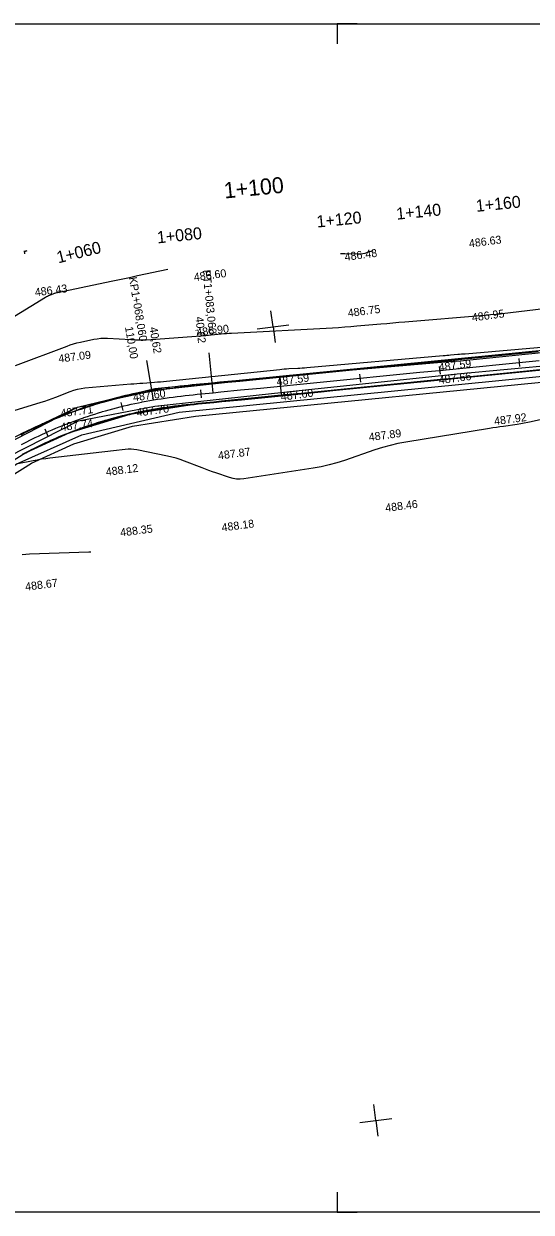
# Model space of a CAD drawing. Extents: x -636600 to -628587, y -1090963 to -1085869.
# Drawn here: x -629443 to -629316.1, y -1088011.1 to -1087714.1 of the extents above; entities that cross this region are included whole.
import ezdxf

# ---------------------------------------------------------------- set-up
doc = ezdxf.new("R2010")
doc.units = 0
for name, color, linetype in [('01_PARCELY_NÁVRH_PC', 7, 'Continuous'), ('06_ÚSES_IP_NAVRH', 7, 'Continuous'), ('08_LEGENDA_HV', 7, 'Continuous'), ('40', 7, 'Continuous'), ('43', 7, 'Continuous'), ('Ex_Major Contours', 7, 'Continuous'), ('Ex_Minor Contours', 7, 'Continuous'), ('HEKTOMETRY100', 7, 'Continuous'), ('HEKTOMETRY20', 7, 'Continuous'), ('HL_BODY', 7, 'Continuous'), ('koty_vše', 7, 'Continuous'), ('POLOMERY', 7, 'Continuous'), ('situace_osa', 7, 'Continuous'), ('situace_těleso', 7, 'Continuous'), ('situace_vozovka', 7, 'Continuous'), ('síť křížků', 7, 'Continuous')]:
    doc.layers.add(name, color=color, linetype=linetype)

msp = doc.modelspace()

# ---------------------------------------------------------------- linework, layer by layer
at = {"layer": '01_PARCELY_NÁVRH_PC'}
for points in [[(-629449.36, -1087819.29), (-629429.59, -1087809.9), (-629410.3, -1087805.3), (-629198.75, -1087784.34)], [(-629200.1, -1087789.51), (-629400.44, -1087809.23), (-629416.55, -1087811.75), (-629431.57, -1087816.3), (-629442.49, -1087821.3), (-629456.14, -1087829.8)], [(-629200.1, -1087789.51), (-629400.44, -1087809.23), (-629416.55, -1087811.75), (-629431.57, -1087816.3), (-629442.49, -1087821.3), (-629456.14, -1087829.8)], [(-629454.4, -1087832.25), (-629441.07, -1087823.95), (-629430.51, -1087819.11), (-629415.88, -1087814.68), (-629400.06, -1087812.21), (-629199.92, -1087792.51)]]:
    msp.add_lwpolyline(points, dxfattribs=at)
at = {"layer": '06_ÚSES_IP_NAVRH'}
msp.add_lwpolyline([(-629559.3, -1087912.87), (-629514.67, -1087903.13), (-629507.96, -1087898.35), (-629477.85, -1087853.71), (-629461.65, -1087836.04), (-629444.91, -1087824.14), (-629428.55, -1087816.83), (-629404.15, -1087811.19), (-629199.75, -1087790.95), (-629172.33, -1087791.1), (-629126.91, -1087799.68), (-629054.01, -1087811.36), (-629031.54, -1087815.86), (-628981.94, -1087822.74)], dxfattribs=at)
at = {"layer": '08_LEGENDA_HV'}
for p, q in [((-629847.27, -1087714.11), (-628734.71, -1087714.11)), ((-628734.71, -1088011.11), (-629847.27, -1088011.11))]:
    msp.add_line(p, q, dxfattribs=at)
for points in [[(-629359.71, -1087714.11), (-629364.71, -1087714.11), (-629364.71, -1087719.11)], [(-629364.71, -1088006.11), (-629364.71, -1088011.11), (-629359.71, -1088011.11)]]:
    msp.add_lwpolyline(points, dxfattribs=at)
at = {"layer": '40'}
for p, q in [((-629334.79, -1087798.39), (-629297.69, -1087794.65)), ((-629334.68, -1087801.57), (-629296.42, -1087798.06)), ((-629334.79, -1087798.39), (-629375.33, -1087801.96)), ((-629375.33, -1087801.96), (-629411.1, -1087805.88)), ((-629374.16, -1087805.72), (-629334.68, -1087801.57)), ((-629429.59, -1087809.9), (-629411.1, -1087805.88)), ((-629410.3, -1087809.68), (-629374.16, -1087805.72)), ((-629450.4, -1087820.6), (-629429.59, -1087809.9)), ((-629429.36, -1087813.34), (-629410.3, -1087809.68)), ((-629446.83, -1087822.23), (-629429.36, -1087813.34))]:
    msp.add_line(p, q, dxfattribs=at)
at = {"layer": '43'}
for points in [[(-629442.75, -1087771.62), (-629442.85, -1087770.89)], [(-629442.82, -1087771.13), (-629442.73, -1087771.02), (-629442.64, -1087770.95), (-629442.49, -1087770.88), (-629442.34, -1087770.84), (-629442.19, -1087770.81)]]:
    msp.add_lwpolyline(points, dxfattribs=at)
at = {"layer": 'Ex_Major Contours'}
msp.add_lwpolyline([(-629447.62, -1087811.39), (-629438.71, -1087808.69), (-629437.79, -1087808.4), (-629436.87, -1087808.09), (-629435.96, -1087807.76), (-629435.06, -1087807.42), (-629431.46, -1087806), (-629430.55, -1087805.68), (-629429.63, -1087805.42), (-629428.69, -1087805.24), (-629427.74, -1087805.12), (-629416.23, -1087804.13), (-629415.49, -1087804.06), (-629414.75, -1087804), (-629414.01, -1087803.95), (-629413.27, -1087803.89), (-629410.32, -1087803.68), (-629409.58, -1087803.62), (-629408.84, -1087803.56), (-629408.1, -1087803.49), (-629407.36, -1087803.42), (-629379.05, -1087800.48), (-629378.49, -1087800.42), (-629377.93, -1087800.38), (-629377.36, -1087800.34), (-629376.8, -1087800.3), (-629374.55, -1087800.18), (-629373.98, -1087800.15), (-629373.42, -1087800.11), (-629372.86, -1087800.07), (-629372.29, -1087800.03), (-629338.13, -1087797.02), (-629337.68, -1087796.98), (-629337.23, -1087796.94), (-629336.78, -1087796.9), (-629336.33, -1087796.86), (-629334.52, -1087796.71), (-629334.07, -1087796.67), (-629333.62, -1087796.63), (-629333.16, -1087796.6), (-629332.71, -1087796.56), (-629301.27, -1087793.86)], dxfattribs=at)
at = {"layer": 'Ex_Minor Contours'}
for points in [[(-629355.73, -1087770.82), (-629357.3, -1087771.39), (-629357.76, -1087771.53), (-629358.24, -1087771.64), (-629358.71, -1087771.69), (-629359.2, -1087771.7), (-629362.75, -1087771.62), (-629363.5, -1087771.59), (-629363.84, -1087771.57)], [(-629407.03, -1087775.52), (-629414.57, -1087777.13), (-629416.62, -1087777.57), (-629418.67, -1087778), (-629420.73, -1087778.44), (-629422.78, -1087778.87), (-629434.56, -1087781.32), (-629434.83, -1087781.38), (-629435.09, -1087781.45), (-629435.35, -1087781.53), (-629435.61, -1087781.63), (-629436.63, -1087782.01), (-629436.88, -1087782.12), (-629437.13, -1087782.23), (-629437.37, -1087782.36), (-629437.61, -1087782.49), (-629470.04, -1087802.33)], [(-629445.12, -1087799.54), (-629432.21, -1087794.64), (-629431.4, -1087794.35), (-629430.57, -1087794.09), (-629429.74, -1087793.86), (-629428.89, -1087793.67), (-629425.5, -1087792.96), (-629424.65, -1087792.81), (-629423.79, -1087792.72), (-629422.93, -1087792.68), (-629422.07, -1087792.71), (-629416.25, -1087793.03), (-629414.99, -1087793.08), (-629413.73, -1087793.09), (-629412.47, -1087793.06), (-629411.21, -1087792.99), (-629398.8, -1087792.09), (-629398.16, -1087792.04), (-629397.51, -1087791.99), (-629396.87, -1087791.93), (-629396.22, -1087791.86), (-629393.65, -1087791.59), (-629393, -1087791.53), (-629392.36, -1087791.48), (-629391.71, -1087791.43), (-629391.07, -1087791.39), (-629365.81, -1087790.06), (-629364.3, -1087789.98), (-629362.79, -1087789.88), (-629361.29, -1087789.76), (-629359.78, -1087789.64), (-629353.77, -1087789.11), (-629352.26, -1087788.98), (-629350.76, -1087788.85), (-629349.26, -1087788.72), (-629347.75, -1087788.59), (-629327.8, -1087786.92), (-629327.43, -1087786.89), (-629327.07, -1087786.86), (-629326.71, -1087786.83), (-629326.35, -1087786.8), (-629324.9, -1087786.67), (-629324.54, -1087786.64), (-629324.17, -1087786.6), (-629323.81, -1087786.56), (-629323.45, -1087786.52), (-629299.85, -1087783.68)], [(-629300.62, -1087810.1), (-629316.18, -1087813.6), (-629317.04, -1087813.79), (-629317.9, -1087813.95), (-629318.77, -1087814.1), (-629319.64, -1087814.23), (-629323.12, -1087814.72), (-629323.99, -1087814.84), (-629324.86, -1087814.97), (-629325.73, -1087815.1), (-629326.6, -1087815.24), (-629347.5, -1087818.66), (-629349.47, -1087819.02), (-629351.43, -1087819.47), (-629353.36, -1087820), (-629355.27, -1087820.62), (-629362.87, -1087823.24), (-629364.78, -1087823.85), (-629366.71, -1087824.37), (-629368.67, -1087824.81), (-629370.64, -1087825.16), (-629388.05, -1087827.86), (-629388.94, -1087827.94), (-629389.83, -1087827.92), (-629390.7, -1087827.79), (-629391.57, -1087827.54), (-629395.02, -1087826.35), (-629395.88, -1087826.05), (-629396.74, -1087825.74), (-629397.59, -1087825.42), (-629398.44, -1087825.1), (-629402.87, -1087823.4), (-629403.9, -1087823.03), (-629404.94, -1087822.7), (-629405.99, -1087822.42), (-629407.06, -1087822.17), (-629414.77, -1087820.58), (-629415.49, -1087820.47), (-629416.21, -1087820.41), (-629416.94, -1087820.41), (-629417.66, -1087820.47), (-629420.58, -1087820.83), (-629421.31, -1087820.92), (-629422.04, -1087821), (-629422.77, -1087821.09), (-629423.5, -1087821.17), (-629436.51, -1087822.68), (-629437.56, -1087822.81), (-629438.62, -1087822.96), (-629439.67, -1087823.13), (-629440.72, -1087823.33), (-629444.91, -1087824.14)], [(-629443.47, -1087846.74), (-629442.53, -1087846.62), (-629441.59, -1087846.56), (-629426.78, -1087846.08), (-629426.27, -1087846.1)]]:
    msp.add_lwpolyline(points, dxfattribs=at)
at = {"layer": 'HEKTOMETRY100'}
msp.add_lwpolyline([(-629379.06, -1087802.66), (-629378.67, -1087806.64)], dxfattribs=at)
at = {"layer": 'HEKTOMETRY20'}
for points in [[(-629319.25, -1087797.76), (-629319.06, -1087799.75)], [(-629339.16, -1087799.72), (-629338.96, -1087801.71)], [(-629359.06, -1087801.69), (-629358.87, -1087803.68)], [(-629398.87, -1087805.62), (-629398.67, -1087807.61)], [(-629418.74, -1087808.77), (-629418.27, -1087810.72)], [(-629437.8, -1087815.32), (-629436.99, -1087817.14)]]:
    msp.add_lwpolyline(points, dxfattribs=at)
at = {"layer": 'HL_BODY'}
for points in [[(-629395.72, -1087806.31), (-629396.71, -1087796.36)], [(-629410.61, -1087808.12), (-629412.27, -1087798.26)]]:
    msp.add_lwpolyline(points, dxfattribs=at)
at = {"layer": 'POLOMERY'}
for points in [[(-629395.72, -1087806.31), (-629396.71, -1087796.36)], [(-629410.61, -1087808.12), (-629412.27, -1087798.26)]]:
    msp.add_lwpolyline(points, dxfattribs=at)
at = {"layer": 'situace_osa'}
msp.add_lwpolyline([(-629443.57, -1087819.24), (-629442.74, -1087818.8), (-629441.91, -1087818.38), (-629441.89, -1087818.37), (-629441.05, -1087817.95), (-629440.2, -1087817.54), (-629439.35, -1087817.13), (-629438.49, -1087816.73), (-629437.64, -1087816.34), (-629437.39, -1087816.23), (-629436.77, -1087815.96), (-629435.91, -1087815.58), (-629435.04, -1087815.21), (-629434.17, -1087814.85), (-629433.29, -1087814.49), (-629432.79, -1087814.29), (-629432.41, -1087814.14), (-629431.53, -1087813.8), (-629430.65, -1087813.47), (-629429.76, -1087813.15), (-629428.87, -1087812.83), (-629428.1, -1087812.56), (-629427.98, -1087812.52), (-629427.09, -1087812.22), (-629426.19, -1087811.92), (-629425.29, -1087811.64), (-629424.39, -1087811.36), (-629423.48, -1087811.09), (-629423.33, -1087811.04), (-629422.58, -1087810.83), (-629421.67, -1087810.57), (-629420.76, -1087810.32), (-629419.84, -1087810.08), (-629418.93, -1087809.85), (-629418.5, -1087809.75), (-629418.01, -1087809.63), (-629417.09, -1087809.41), (-629416.17, -1087809.2), (-629415.25, -1087809), (-629414.32, -1087808.81), (-629413.62, -1087808.67), (-629413.4, -1087808.63), (-629412.47, -1087808.45), (-629411.54, -1087808.28), (-629410.61, -1087808.12), (-629409.63, -1087807.96), (-629408.7, -1087807.81), (-629408.64, -1087807.81), (-629407.65, -1087807.66), (-629406.66, -1087807.52), (-629405.67, -1087807.39), (-629404.67, -1087807.27), (-629403.74, -1087807.15), (-629403.68, -1087807.15), (-629402.69, -1087807.03), (-629401.69, -1087806.92), (-629400.7, -1087806.81), (-629399.7, -1087806.71), (-629398.77, -1087806.61), (-629398.71, -1087806.61), (-629397.72, -1087806.51), (-629396.72, -1087806.41), (-629395.72, -1087806.31), (-629393.79, -1087806.12), (-629388.82, -1087805.63), (-629383.84, -1087805.14), (-629378.87, -1087804.65), (-629373.89, -1087804.15), (-629368.92, -1087803.66), (-629363.94, -1087803.17), (-629358.96, -1087802.68), (-629353.99, -1087802.19), (-629349.01, -1087801.7), (-629344.04, -1087801.21), (-629339.06, -1087800.72), (-629334.08, -1087800.23), (-629329.11, -1087799.74), (-629324.13, -1087799.24), (-629319.16, -1087798.75), (-629314.18, -1087798.26)], dxfattribs=at)
at = {"layer": 'situace_těleso'}
for points in [[(-629314.41, -1087795.92), (-629319.39, -1087796.42), (-629324.36, -1087796.93), (-629329.34, -1087797.43), (-629334.31, -1087797.93), (-629339.29, -1087798.44), (-629344.26, -1087798.94), (-629349.23, -1087799.45), (-629354.21, -1087799.95), (-629359.19, -1087800.42), (-629364.16, -1087800.9), (-629369.14, -1087801.37), (-629374.12, -1087801.85), (-629379.1, -1087802.31), (-629384.08, -1087802.78), (-629389.05, -1087803.25), (-629394.03, -1087803.71), (-629395.96, -1087803.89), (-629396.96, -1087803.98), (-629397.96, -1087804.08), (-629398.96, -1087804.17), (-629399.02, -1087804.18), (-629399.96, -1087804.27), (-629400.96, -1087804.37), (-629401.96, -1087804.48), (-629402.97, -1087804.58), (-629403.97, -1087804.7), (-629404.03, -1087804.7), (-629404.98, -1087804.82), (-629405.98, -1087804.94), (-629406.99, -1087805.07), (-629408, -1087805.21), (-629409.01, -1087805.36), (-629409.07, -1087805.37), (-629410.01, -1087805.52), (-629411.02, -1087805.68), (-629411.97, -1087805.85), (-629412.92, -1087806.03), (-629413.87, -1087806.22), (-629414.1, -1087806.26), (-629414.81, -1087806.41), (-629415.76, -1087806.61), (-629416.7, -1087806.83), (-629417.64, -1087807.05), (-629418.57, -1087807.28), (-629419.08, -1087807.41), (-629419.51, -1087807.52), (-629420.44, -1087807.77), (-629421.37, -1087808.02), (-629422.3, -1087808.29), (-629423.22, -1087808.56), (-629423.99, -1087808.79), (-629424.15, -1087808.84), (-629425.07, -1087809.13), (-629425.99, -1087809.42), (-629426.9, -1087809.73), (-629427.81, -1087810.03), (-629428.73, -1087810.34), (-629428.84, -1087810.38), (-629429.64, -1087810.66), (-629430.54, -1087811), (-629431.44, -1087811.35), (-629432.33, -1087811.7), (-629433.24, -1087812.04), (-629433.62, -1087812.18), (-629434.14, -1087812.38), (-629435.04, -1087812.73), (-629435.93, -1087813.09), (-629436.82, -1087813.46), (-629437.71, -1087813.84), (-629438.34, -1087814.12), (-629438.59, -1087814.23), (-629439.47, -1087814.62), (-629440.35, -1087815.02), (-629441.22, -1087815.42), (-629442.09, -1087815.84), (-629442.96, -1087816.26), (-629442.98, -1087816.27), (-629443.83, -1087816.69)], [(-629443.3, -1087821.74), (-629442.49, -1087821.3), (-629441.68, -1087820.86), (-629440.87, -1087820.44), (-629440.86, -1087820.43), (-629440.04, -1087820.01), (-629439.21, -1087819.59), (-629438.38, -1087819.18), (-629437.55, -1087818.78), (-629436.71, -1087818.4), (-629436.47, -1087818.29), (-629435.86, -1087818.03), (-629435.01, -1087817.67), (-629434.15, -1087817.32), (-629433.29, -1087816.97), (-629432.43, -1087816.63), (-629431.94, -1087816.44), (-629431.57, -1087816.3), (-629430.71, -1087815.97), (-629429.84, -1087815.65), (-629428.97, -1087815.34), (-629428.1, -1087815.04), (-629427.33, -1087814.78), (-629427.22, -1087814.74), (-629426.34, -1087814.45), (-629425.46, -1087814.17), (-629424.58, -1087813.9), (-629423.7, -1087813.63), (-629422.81, -1087813.37), (-629422.66, -1087813.32), (-629421.92, -1087813.11), (-629421.03, -1087812.87), (-629420.14, -1087812.63), (-629419.25, -1087812.4), (-629418.35, -1087812.17), (-629417.94, -1087812.07), (-629417.45, -1087811.96), (-629416.55, -1087811.75), (-629415.65, -1087811.54), (-629414.75, -1087811.35), (-629413.85, -1087811.16), (-629413.16, -1087811.02), (-629412.94, -1087810.98), (-629412.03, -1087810.81), (-629411.12, -1087810.64), (-629410.21, -1087810.49), (-629409.25, -1087810.35), (-629408.33, -1087810.21), (-629408.28, -1087810.2), (-629407.3, -1087810.06), (-629406.33, -1087809.92), (-629405.35, -1087809.8), (-629404.38, -1087809.67), (-629403.45, -1087809.56), (-629403.4, -1087809.56), (-629402.41, -1087809.44), (-629401.43, -1087809.34), (-629400.44, -1087809.23), (-629399.45, -1087809.13), (-629398.52, -1087809.03), (-629398.46, -1087809.03), (-629397.47, -1087808.93), (-629396.48, -1087808.83), (-629395.49, -1087808.73), (-629393.55, -1087808.54), (-629388.58, -1087808.06), (-629383.6, -1087807.57), (-629378.63, -1087807.08), (-629373.65, -1087806.59), (-629368.68, -1087806.07), (-629363.71, -1087805.55), (-629358.73, -1087805.02), (-629353.76, -1087804.5), (-629348.79, -1087803.98), (-629343.81, -1087803.46), (-629338.84, -1087802.97), (-629333.86, -1087802.52), (-629328.88, -1087802.03), (-629323.91, -1087801.54), (-629318.93, -1087801.05), (-629313.95, -1087800.57)]]:
    msp.add_lwpolyline(points, dxfattribs=at)
at = {"layer": 'situace_vozovka'}
for points in [[(-629443.77, -1087816.8), (-629442.92, -1087816.37), (-629442.91, -1087816.36), (-629442.05, -1087815.93), (-629441.18, -1087815.51), (-629440.31, -1087815.1), (-629439.44, -1087814.69), (-629438.56, -1087814.29), (-629438.32, -1087814.18), (-629437.68, -1087813.9), (-629436.8, -1087813.51), (-629435.91, -1087813.13), (-629435.02, -1087812.76), (-629434.13, -1087812.4), (-629433.61, -1087812.2), (-629433.23, -1087812.05), (-629432.33, -1087811.7), (-629431.43, -1087811.36), (-629430.53, -1087811.03), (-629429.62, -1087810.71), (-629428.83, -1087810.43), (-629428.71, -1087810.39), (-629427.8, -1087810.08), (-629426.88, -1087809.78), (-629425.96, -1087809.49), (-629425.04, -1087809.21), (-629424.12, -1087808.93), (-629423.97, -1087808.88), (-629423.2, -1087808.66), (-629422.27, -1087808.4), (-629421.34, -1087808.15), (-629420.41, -1087807.9), (-629419.47, -1087807.67), (-629419.04, -1087807.56), (-629418.54, -1087807.44), (-629417.6, -1087807.22), (-629416.66, -1087807.01), (-629415.72, -1087806.8), (-629414.77, -1087806.61), (-629414.06, -1087806.46), (-629413.83, -1087806.42), (-629412.88, -1087806.24), (-629411.93, -1087806.07), (-629410.98, -1087805.9), (-629409.98, -1087805.74), (-629409.03, -1087805.59), (-629408.97, -1087805.58), (-629407.97, -1087805.43), (-629406.96, -1087805.29), (-629405.95, -1087805.16), (-629404.95, -1087805.03), (-629404.01, -1087804.92), (-629403.95, -1087804.91), (-629402.94, -1087804.8), (-629401.94, -1087804.68), (-629400.94, -1087804.57), (-629399.94, -1087804.47), (-629399, -1087804.37), (-629398.94, -1087804.37), (-629397.94, -1087804.27), (-629396.94, -1087804.17), (-629395.95, -1087804.07), (-629394.02, -1087803.88), (-629389.04, -1087803.39), (-629384.06, -1087802.9), (-629379.09, -1087802.41), (-629374.11, -1087801.92), (-629369.14, -1087801.42), (-629364.16, -1087800.93), (-629359.18, -1087800.44), (-629354.21, -1087799.95), (-629349.23, -1087799.46), (-629344.26, -1087798.97), (-629339.28, -1087798.48), (-629334.31, -1087797.99), (-629329.33, -1087797.5), (-629324.35, -1087797.01), (-629319.38, -1087796.51), (-629314.4, -1087796.02)], [(-629443.34, -1087821.66), (-629442.53, -1087821.23), (-629441.71, -1087820.8), (-629440.9, -1087820.39), (-629440.88, -1087820.38), (-629440.05, -1087819.97), (-629439.22, -1087819.56), (-629438.39, -1087819.17), (-629437.55, -1087818.77), (-629436.71, -1087818.39), (-629436.47, -1087818.28), (-629435.86, -1087818.01), (-629435.02, -1087817.64), (-629434.17, -1087817.28), (-629433.31, -1087816.93), (-629432.46, -1087816.58), (-629431.96, -1087816.38), (-629431.6, -1087816.24), (-629430.73, -1087815.91), (-629429.87, -1087815.58), (-629429, -1087815.26), (-629428.13, -1087814.95), (-629427.37, -1087814.69), (-629427.25, -1087814.65), (-629426.38, -1087814.35), (-629425.5, -1087814.07), (-629424.62, -1087813.78), (-629423.73, -1087813.51), (-629422.85, -1087813.25), (-629422.7, -1087813.2), (-629421.96, -1087812.99), (-629421.07, -1087812.74), (-629420.18, -1087812.5), (-629419.28, -1087812.26), (-629418.39, -1087812.03), (-629417.97, -1087811.93), (-629417.49, -1087811.81), (-629416.59, -1087811.6), (-629415.69, -1087811.4), (-629414.78, -1087811.2), (-629413.88, -1087811.01), (-629413.19, -1087810.88), (-629412.97, -1087810.83), (-629412.06, -1087810.66), (-629411.15, -1087810.5), (-629410.24, -1087810.34), (-629409.27, -1087810.18), (-629408.36, -1087810.04), (-629408.3, -1087810.03), (-629407.33, -1087809.89), (-629406.35, -1087809.75), (-629405.38, -1087809.62), (-629404.4, -1087809.5), (-629403.48, -1087809.39), (-629403.42, -1087809.38), (-629402.43, -1087809.27), (-629401.45, -1087809.16), (-629400.46, -1087809.05), (-629399.47, -1087808.95), (-629398.54, -1087808.85), (-629398.48, -1087808.84), (-629397.49, -1087808.74), (-629396.5, -1087808.65), (-629395.5, -1087808.55), (-629393.57, -1087808.36), (-629388.6, -1087807.87), (-629383.62, -1087807.38), (-629378.65, -1087806.88), (-629373.67, -1087806.39), (-629368.69, -1087805.9), (-629363.72, -1087805.41), (-629358.74, -1087804.92), (-629353.77, -1087804.43), (-629348.79, -1087803.94), (-629343.81, -1087803.45), (-629338.84, -1087802.96), (-629333.86, -1087802.47), (-629328.89, -1087801.97), (-629323.91, -1087801.48), (-629318.94, -1087800.99), (-629313.96, -1087800.5)]]:
    msp.add_lwpolyline(points, dxfattribs=at)
at = {"layer": 'síť křížků'}
for p, q in [((-629380.71, -1087789.82), (-629381.22, -1087785.86)), ((-629384.67, -1087790.34), (-629376.74, -1087789.31)), ((-629380.71, -1087789.82), (-629380.19, -1087793.79)), ((-629355, -1087988.17), (-629355.52, -1087984.2)), ((-629358.97, -1087988.68), (-629351.03, -1087987.65)), ((-629355, -1087988.17), (-629354.49, -1087992.13))]:
    msp.add_line(p, q, dxfattribs=at)

# ---------------------------------------------------------------- texts
at = {"layer": 'HEKTOMETRY100'}
msp.add_text('1+100', height=4, rotation=5.6352, dxfattribs=at).set_placement((-629392.81, -1087757.79))
at = {"layer": 'HEKTOMETRY20'}
for s, rotation, p in [('1+140', 5.6352, (-629349.76, -1087763.09)), ('1+160', 5.6352, (-629329.86, -1087761.12)), ('1+120', 5.6352, (-629369.67, -1087765.05)), ('1+080', 5.7978, (-629409.58, -1087769.01)), ('1+060', 13.74, (-629434.41, -1087774))]:
    msp.add_text(s, height=3, rotation=rotation, dxfattribs=at).set_placement(p)
at = {"layer": 'HL_BODY'}
for s, rotation, p in [('PT1+083,060', 275.6352, (-629398.36, -1087775.67)), ('KP1+068,060', 279.5418, (-629416.77, -1087777.54))]:
    msp.add_text(s, height=2, rotation=rotation, dxfattribs=at).set_placement(p)
at = {"layer": 'koty_vše'}
for s, p in [('486.63', (-629331.6, -1087770.03)), ('486.48', (-629362.68, -1087773.37)), ('486.60', (-629400.39, -1087778.43)), ('486.43', (-629440.15, -1087782.23)), ('486.75', (-629361.9, -1087787.4)), ('486.95', (-629330.86, -1087788.51)), ('486.90', (-629399.74, -1087792.28)), ('487.09', (-629434.25, -1087798.81)), ('487.59', (-629339.15, -1087800.98)), ('487.66', (-629339.14, -1087804.16)), ('487.59', (-629379.69, -1087804.55)), ('487.60', (-629415.59, -1087808.48)), ('487.60', (-629378.65, -1087808.32)), ('487.71', (-629433.71, -1087812.45)), ('487.70', (-629414.73, -1087812.27)), ('487.74', (-629433.71, -1087815.92)), ('487.92', (-629325.3, -1087814.42)), ('487.89', (-629356.65, -1087818.41)), ('487.87', (-629394.34, -1087823.03)), ('488.12', (-629422.4, -1087827.11)), ('488.46', (-629352.53, -1087836.1)), ('488.35', (-629418.81, -1087842.27)), ('488.18', (-629393.44, -1087841)), ('488.67', (-629442.56, -1087855.8))]:
    msp.add_text(s, height=2, rotation=7.3843, dxfattribs=at).set_placement(p)
at = {"layer": 'POLOMERY'}
for s, rotation, p in [('40,62', 275.6352, (-629400.11, -1087787.37)), ('110,00', 279.5418, (-629417.73, -1087789.91)), ('40,62', 279.5418, (-629411.62, -1087790.04))]:
    msp.add_text(s, height=2, rotation=rotation, dxfattribs=at).set_placement(p)

doc.saveas('drawing.dxf')
